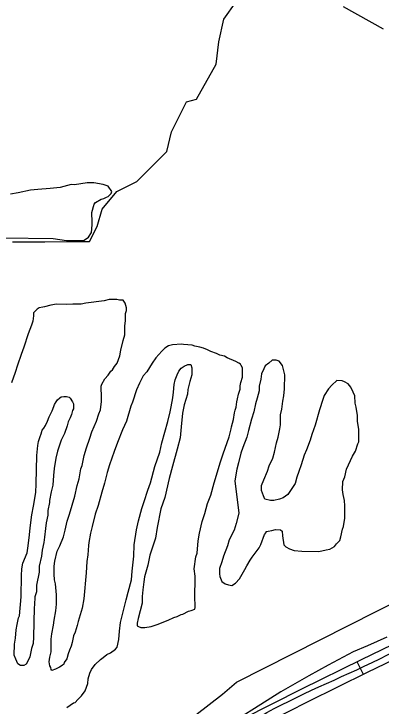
# Model space of a CAD drawing. Extents: x 3355677 to 3393573, y 612928 to 638357.
# Drawn here: x 3382286 to 3383066, y 633656 to 635125 of the extents above; entities that cross this region are included whole.
import ezdxf

# ---------------------------------------------------------------- set-up
doc = ezdxf.new("R2010")
doc.units = 0
for name, color, linetype in [('V-ROAD-CNTR', 7, 'Continuous'), ('V-SITE-VEGE', 7, 'Continuous'), ('V-TOPO-SHOR', 7, 'Continuous')]:
    doc.layers.add(name, color=color, linetype=linetype)

msp = doc.modelspace()

# ---------------------------------------------------------------- linework, layer by layer
at = {"layer": 'V-ROAD-CNTR'}
msp.add_line((3383028.1, 633723.4), (3383014.8, 633750.3), dxfattribs=at)
for points in [[(3383155.1, 633818.4), (3383023.3, 633754.5), (3382896.9, 633692.2), (3382770.7, 633628.3)], [(3383168.1, 633791.3), (3383036.5, 633727.6), (3382910.3, 633665.4), (3382785.1, 633602)]]:
    msp.add_lwpolyline(points, dxfattribs=at)
msp.add_spline([(3382717.9, 631509.3), (3382683, 631774.7), (3382645.6, 632061.1), (3382613.4, 632280.7), (3382607, 632336.9), (3382604.4, 632398.7), (3382603.4, 632508.7), (3382612.3, 632627.6), (3382654.5, 632927.5), (3382669.5, 633023.9), (3382682.6, 633148.8), (3382689, 633232), (3382692.9, 633407.4), (3382698.9, 633498.5), (3382707.2, 633527.5), (3382719.2, 633555.1), (3382736.7, 633581.7), (3382777.9, 633615.1), (3383029.9, 633741), (3383294, 633867.7), (3383400.4, 633901.1), (3383469.4, 633903.2), (3383518.6, 633883.7), (3383607.6, 633824.8), (3383746.8, 633756.4), (3383797.6, 633735.9), (3383849.3, 633690.5), (3383896.6, 633650.2), (3383949.4, 633607.3), (3384007.3, 633569.4), (3384064.9, 633557.2), (3384119.3, 633550.6), (3384167.5, 633588.4), (3384178.7, 633673.8), (3384210.8, 633866.5), (3384225.9, 634112.9), (3384238.7, 634424.3), (3384250.9, 634776.1), (3384254, 634833.1)], degree=3, dxfattribs=at)
at = {"layer": 'V-SITE-VEGE'}
for p, q in [((3382337.3, 634752.7), (3382321.9, 634750.7)), ((3382363.6, 634754.5), (3382337.3, 634752.7)), ((3382384.5, 634756.4), (3382363.6, 634754.5)), ((3382407.6, 634762.7), (3382384.5, 634756.4)), ((3382415.3, 634762.6), (3382407.6, 634762.7)), ((3382441.7, 634766.6), (3382415.3, 634762.6)), ((3382455.9, 634766.4), (3382441.7, 634766.6)), ((3382475.6, 634762.8), (3382455.9, 634766.4)), ((3382486.5, 634759.4), (3382475.6, 634762.8)), ((3382494, 634748.3), (3382486.5, 634759.4)), ((3382295.5, 634745.6), (3382279.1, 634742.6)), ((3382321.9, 634750.7), (3382295.5, 634745.6)), ((3382486.2, 634737.4), (3382492.9, 634743.9)), ((3382492.9, 634743.9), (3382494, 634748.3)), ((3382456.4, 634721.4), (3382459.7, 634724.7)), ((3382459.7, 634724.7), (3382471.9, 634732.2)), ((3382471.9, 634732.2), (3382477.4, 634733.2)), ((3382477.4, 634733.2), (3382482.9, 634736.4)), ((3382482.9, 634736.4), (3382486.2, 634737.4)), ((3382451.7, 634703.9), (3382456.4, 634721.4)), ((3382451.7, 634699.6), (3382451.7, 634703.9)), ((3382452.6, 634687.5), (3382451.7, 634699.6)), ((3382452.5, 634677.6), (3382452.6, 634687.5)), ((3382451.1, 634661.2), (3382452.5, 634677.6)), ((3382435.6, 634645), (3382444.4, 634651.4)), ((3382444.4, 634651.4), (3382451.1, 634661.2)), ((3382264.6, 634649.6), (3382369.8, 634648.1)), ((3382369.8, 634648.1), (3382398.3, 634644.4)), ((3382398.3, 634644.4), (3382427.9, 634644)), ((3382427.9, 634644), (3382435.6, 634645)), ((3382488.6, 634519.2), (3382477.6, 634516.1)), ((3382505, 634519), (3382488.6, 634519.2)), ((3382510.5, 634517.8), (3382505, 634519)), ((3382518.2, 634517.7), (3382510.5, 634517.8)), ((3382522.5, 634511.1), (3382518.2, 634517.7)), ((3382351.3, 634503.6), (3382348, 634502.6)), ((3382364.5, 634506.7), (3382351.3, 634503.6)), ((3382376.6, 634508.8), (3382364.5, 634506.7)), ((3382398.5, 634508.4), (3382376.6, 634508.8)), ((3382411.7, 634509.4), (3382398.5, 634508.4)), ((3382429.2, 634509.1), (3382411.7, 634509.4)), ((3382439.1, 634511.2), (3382429.2, 634509.1)), ((3382477.6, 634516.1), (3382439.1, 634511.2)), ((3382525.6, 634501.2), (3382522.5, 634511.1)), ((3382328.1, 634490.8), (3382328, 634484.2)), ((3382335.9, 634498.4), (3382328.1, 634490.8)), ((3382340.3, 634501.6), (3382335.9, 634498.4)), ((3382348, 634502.6), (3382340.3, 634501.6)), ((3382523, 634473.8), (3382523.3, 634489.1)), ((3382523.3, 634489.1), (3382525.5, 634495.7)), ((3382525.5, 634495.7), (3382525.6, 634501.2)), ((3382328, 634484.2), (3382326.8, 634473.3)), ((3382521.8, 634462.8), (3382523, 634473.8)), ((3382323.4, 634464.6), (3382316.5, 634446)), ((3382326.8, 634473.3), (3382323.4, 634464.6)), ((3382521.5, 634444.2), (3382521.8, 634462.8)), ((3382316.5, 634446), (3382307.4, 634417.6)), ((3382518.1, 634432.2), (3382521.5, 634444.2)), ((3382513.4, 634411.4), (3382518.1, 634432.2)), ((3382307.4, 634417.6), (3382301.6, 634402.4)), ((3382606.6, 634415.6), (3382600, 634409.1)), ((3382614.4, 634421), (3382606.6, 634415.6)), ((3382623.2, 634423), (3382614.4, 634421)), ((3382641.8, 634423.9), (3382623.2, 634423)), ((3382646.2, 634423.8), (3382641.8, 634423.9)), ((3382664.8, 634422.4), (3382646.2, 634423.8)), ((3382670.3, 634420.2), (3382664.8, 634422.4)), ((3382681.2, 634417.8), (3382670.3, 634420.2)), ((3382688.9, 634415.5), (3382681.2, 634417.8)), ((3382697.6, 634412.1), (3382688.9, 634415.5)), ((3382301.6, 634402.4), (3382293.7, 634379.5)), ((3382511, 634399.4), (3382513.4, 634411.4)), ((3382600, 634409.1), (3382587.7, 634395)), ((3382704.1, 634408.7), (3382697.6, 634412.1)), ((3382716.1, 634404.2), (3382704.1, 634408.7)), ((3382723.7, 634400.8), (3382716.1, 634404.2)), ((3382733.6, 634398.5), (3382723.7, 634400.8)), ((3382505.3, 634384.1), (3382511, 634399.4)), ((3382587.7, 634395), (3382579.9, 634384.2)), ((3382739, 634395.1), (3382733.6, 634398.5)), ((3382757.5, 634387.2), (3382739, 634395.1)), ((3382764.1, 634383.8), (3382757.5, 634387.2)), ((3382834.3, 634390.4), (3382827.7, 634384)), ((3382843.1, 634390.3), (3382834.3, 634390.4)), ((3382849.6, 634388), (3382843.1, 634390.3)), ((3382856.1, 634379.2), (3382849.6, 634388)), ((3382293.7, 634379.5), (3382289.1, 634364.2)), ((3382495.3, 634370), (3382499.7, 634376.5)), ((3382499.7, 634376.5), (3382505.3, 634384.1)), ((3382579.9, 634384.2), (3382568.7, 634365.7)), ((3382636.6, 634366.9), (3382641.1, 634373.4)), ((3382641.1, 634373.4), (3382647.8, 634377.7)), ((3382647.8, 634377.7), (3382655.5, 634380.9)), ((3382655.5, 634380.9), (3382662.1, 634380.8)), ((3382662.1, 634380.8), (3382664.2, 634374.2)), ((3382664.2, 634374.2), (3382663.9, 634358.9)), ((3382767.3, 634381.5), (3382764.1, 634383.8)), ((3382768.4, 634379.3), (3382767.3, 634381.5)), ((3382771.6, 634373.8), (3382768.4, 634379.3)), ((3382771.3, 634354.1), (3382771.6, 634373.8)), ((3382816.5, 634372.1), (3382812, 634361.2)), ((3382819.9, 634378.6), (3382816.5, 634372.1)), ((3382827.7, 634384), (3382819.9, 634378.6)), ((3382861.3, 634359.4), (3382856.1, 634379.2)), ((3382289.1, 634364.2), (3382281.1, 634342.4)), ((3382479.6, 634350.5), (3382486.3, 634358.1)), ((3382486.3, 634358.1), (3382491.9, 634366.8)), ((3382491.9, 634366.8), (3382495.3, 634370)), ((3382560.9, 634357), (3382553, 634341.8)), ((3382568.7, 634365.7), (3382560.9, 634357)), ((3382628.7, 634348.4), (3382633.2, 634359.3)), ((3382633.2, 634359.3), (3382636.6, 634366.9)), ((3382663.9, 634358.9), (3382659.4, 634344.7)), ((3382812, 634361.2), (3382810.7, 634350.2)), ((3382860.9, 634329.8), (3382861.3, 634359.4)), ((3382472.9, 634339.6), (3382479.6, 634350.5)), ((3382553, 634341.8), (3382546.2, 634327.6)), ((3382626.4, 634338.6), (3382628.7, 634348.4)), ((3382659.4, 634344.7), (3382655.8, 634328.3)), ((3382766.7, 634335.5), (3382767.9, 634343.2)), ((3382767.9, 634343.2), (3382771.3, 634354.1)), ((3382810.7, 634350.2), (3382807.2, 634334.9)), ((3382971.9, 634346.8), (3382960.8, 634337.1)), ((3382982.8, 634346.7), (3382971.9, 634346.8)), ((3382988.3, 634344.4), (3382982.8, 634346.7)), ((3382995.9, 634339.9), (3382988.3, 634344.4)), ((3382471.6, 634324.3), (3382471.7, 634335.3)), ((3382471.7, 634335.3), (3382472.9, 634339.6)), ((3382546.2, 634327.6), (3382538.1, 634301.4)), ((3382625, 634322.1), (3382626.4, 634338.6)), ((3382655.8, 634328.3), (3382654.6, 634318.4)), ((3382763.1, 634318), (3382766.6, 634328.9)), ((3382766.6, 634328.9), (3382766.7, 634335.5)), ((3382807.2, 634334.9), (3382807.1, 634325.1)), ((3382859.6, 634314.4), (3382860.9, 634329.8)), ((3382954.1, 634329.6), (3382945.1, 634315.4)), ((3382960.8, 634337.1), (3382954.1, 634329.6)), ((3383001.3, 634333.3), (3382995.9, 634339.9)), ((3383006.6, 634322.2), (3383001.3, 634333.3)), ((3382472.6, 634321), (3382471.6, 634324.3)), ((3382472.4, 634302.4), (3382472.6, 634321)), ((3382623.8, 634310.1), (3382625, 634322.1)), ((3382654.6, 634318.4), (3382647.7, 634295.5)), ((3382760.8, 634308.2), (3382763.1, 634318)), ((3382807.1, 634325.1), (3382802.5, 634309.8)), ((3382857.2, 634303.5), (3382859.6, 634314.4)), ((3382945.1, 634315.4), (3382941.7, 634306.7)), ((3383009.8, 634314.5), (3383006.6, 634322.2)), ((3383010.6, 634299.1), (3383009.8, 634314.5)), ((3382469.9, 634284.9), (3382472.4, 634302.4)), ((3382538.1, 634301.4), (3382534.7, 634292.7)), ((3382620.2, 634291.5), (3382623.8, 634310.1)), ((3382758.4, 634290.7), (3382759.6, 634301.6)), ((3382759.6, 634301.6), (3382760.8, 634308.2)), ((3382799, 634297.8), (3382795.5, 634280.3)), ((3382802.5, 634309.8), (3382799, 634297.8)), ((3382854.8, 634286), (3382857.2, 634303.5)), ((3382941.7, 634306.7), (3382934.8, 634284.9)), ((3383012.7, 634290.3), (3383010.6, 634299.1)), ((3382466.5, 634276.1), (3382469.9, 634284.9)), ((3382534.7, 634292.7), (3382525.5, 634261.1)), ((3382617.9, 634280.6), (3382620.2, 634291.5)), ((3382647.7, 634295.5), (3382644.2, 634278)), ((3382754.9, 634278.6), (3382756.1, 634284.1)), ((3382756.1, 634284.1), (3382758.4, 634290.7)), ((3382852.4, 634274), (3382854.8, 634286)), ((3382934.8, 634284.9), (3382925.6, 634252.1)), ((3383015.8, 634272.8), (3383012.7, 634290.3)), ((3382461.9, 634260.9), (3382466.5, 634276.1)), ((3382613.2, 634259.8), (3382617.9, 634280.6)), ((3382644.2, 634278), (3382641.5, 634248.5)), ((3382752.5, 634264.4), (3382754.9, 634278.6)), ((3382795.5, 634280.3), (3382790.9, 634265)), ((3382852.1, 634253.1), (3382852.4, 634274)), ((3383015.6, 634260.7), (3383015.8, 634272.8)), ((3382451.7, 634238), (3382461.9, 634260.9)), ((3382525.5, 634261.1), (3382516.5, 634242.5)), ((3382600.5, 634215), (3382613.2, 634259.8)), ((3382747.9, 634249.1), (3382752.5, 634264.4)), ((3382790.9, 634265), (3382784, 634241)), ((3382850.9, 634244.4), (3382852.1, 634253.1)), ((3383018.6, 634243.1), (3383015.6, 634260.7)), ((3382516.5, 634242.5), (3382506.2, 634215.3)), ((3382641.5, 634248.5), (3382639, 634225.5)), ((3382743.2, 634227.3), (3382747.8, 634244.8)), ((3382747.8, 634244.8), (3382747.9, 634249.1)), ((3382784, 634241), (3382780.5, 634226.8)), ((3382847.4, 634226.9), (3382850.9, 634244.4)), ((3382925.6, 634252.1), (3382918.7, 634232.5)), ((3383018.3, 634216.8), (3383018.6, 634243.1)), ((3382440.3, 634204.2), (3382447.2, 634224.9)), ((3382447.2, 634224.9), (3382451.7, 634238)), ((3382639, 634225.5), (3382633.2, 634201.4)), ((3382738.7, 634215.3), (3382743.2, 634227.3)), ((3382780.5, 634226.8), (3382772.5, 634204.9)), ((3382843.9, 634214.9), (3382847.4, 634226.9)), ((3382918.7, 634232.5), (3382915.2, 634220.5)), ((3382506.2, 634215.3), (3382499.4, 634196.7)), ((3382595.8, 634195.4), (3382600.5, 634215)), ((3382730.6, 634191.3), (3382738.7, 634215.3)), ((3382839.2, 634195.2), (3382843.9, 634214.9)), ((3382915.2, 634220.5), (3382907.3, 634199.7)), ((3383011.4, 634197.2), (3383016, 634212.5)), ((3383016, 634212.5), (3383018.3, 634216.8)), ((3382435.7, 634187.8), (3382440.3, 634204.2)), ((3382499.4, 634196.7), (3382489.1, 634168.4)), ((3382585.5, 634164.8), (3382595.8, 634195.4)), ((3382633.2, 634201.4), (3382622.8, 634165.4)), ((3382772.5, 634204.9), (3382767.9, 634192.9)), ((3382835.8, 634182.1), (3382839.2, 634195.2)), ((3382907.3, 634199.7), (3382902.7, 634188.8)), ((3383004.7, 634186.3), (3383011.4, 634197.2)), ((3382431, 634167), (3382435.7, 634187.8)), ((3382724.9, 634174.9), (3382730.6, 634191.3)), ((3382767.9, 634192.9), (3382763.3, 634172.2)), ((3382827.9, 634165.8), (3382835.8, 634182.1)), ((3382902.7, 634188.8), (3382895.9, 634168.1)), ((3382992.2, 634159.1), (3383004.7, 634186.3)), ((3382428.7, 634159.4), (3382431, 634167)), ((3382489.1, 634168.4), (3382484.5, 634152)), ((3382622.8, 634165.4), (3382615.9, 634139.2)), ((3382711.1, 634130.2), (3382724.9, 634174.9)), ((3382763.3, 634172.2), (3382759.8, 634159.1)), ((3382824.4, 634154.9), (3382827.9, 634165.8)), ((3382895.9, 634168.1), (3382891.3, 634153.9)), ((3382425.1, 634138.6), (3382428.7, 634159.4)), ((3382484.5, 634152), (3382478.7, 634129.1)), ((3382576.3, 634129.9), (3382585.5, 634164.8)), ((3382759.8, 634159.1), (3382755, 634133.9)), ((3382816.5, 634136.3), (3382824.4, 634154.9)), ((3382891.3, 634153.9), (3382886.7, 634141.9)), ((3382988.7, 634142.7), (3382992.2, 634159.1)), ((3382420.5, 634124.4), (3382425.1, 634138.6)), ((3382615.9, 634139.2), (3382606.5, 634098.7)), ((3382811.9, 634124.3), (3382816.5, 634136.3)), ((3382886.7, 634141.9), (3382883.3, 634128.8)), ((3382984.2, 634132.9), (3382988.7, 634142.7)), ((3382415.8, 634101.4), (3382420.5, 634124.4)), ((3382478.7, 634129.1), (3382472.9, 634110.5)), ((3382570.6, 634114.6), (3382576.3, 634129.9)), ((3382704.2, 634103.9), (3382711.1, 634130.2)), ((3382755, 634133.9), (3382763.9, 634065.8)), ((3382811.8, 634113.4), (3382811.9, 634124.3)), ((3382883.3, 634128.8), (3382873.2, 634113.6)), ((3382983.9, 634115.3), (3382984.2, 634132.9)), ((3382472.9, 634110.5), (3382464.9, 634082.1)), ((3382562.6, 634090.6), (3382570.6, 634114.6)), ((3382816, 634102.4), (3382811.8, 634113.4)), ((3382873.2, 634113.6), (3382867.6, 634104.9)), ((3382984.9, 634105.4), (3382983.9, 634115.3)), ((3382404.3, 634063.2), (3382415.8, 634101.4)), ((3382606.5, 634098.7), (3382598.5, 634074.7)), ((3382697.4, 634086.5), (3382704.2, 634103.9)), ((3382819.2, 634095.7), (3382816, 634102.4)), ((3382831.2, 634092.3), (3382819.2, 634095.7)), ((3382837.8, 634092.2), (3382831.2, 634092.3)), ((3382849.9, 634095.3), (3382837.8, 634092.2)), ((3382857.6, 634098.5), (3382849.9, 634095.3)), ((3382867.6, 634104.9), (3382857.6, 634098.5)), ((3382988, 634092.2), (3382984.9, 634105.4)), ((3382988.9, 634081.3), (3382988, 634092.2)), ((3382464.9, 634082.1), (3382459.1, 634063.6)), ((3382558, 634075.3), (3382562.6, 634090.6)), ((3382691.6, 634064.6), (3382697.4, 634086.5)), ((3382988.6, 634055), (3382988.9, 634081.3)), ((3382399.7, 634049), (3382404.3, 634063.2)), ((3382459.1, 634063.6), (3382452.2, 634037.3)), ((3382551, 634049.1), (3382558, 634075.3)), ((3382598.5, 634074.7), (3382590.3, 634035.4)), ((3382685.9, 634048.3), (3382691.6, 634064.6)), ((3382763.9, 634065.8), (3382758.2, 634044)), ((3382395, 634029.4), (3382399.7, 634049)), ((3382546.4, 634030.5), (3382551, 634049.1)), ((3382680, 634023.1), (3382685.9, 634048.3)), ((3382986.1, 634037.5), (3382988.6, 634055)), ((3382452.2, 634037.3), (3382448.7, 634023.1)), ((3382590.3, 634035.4), (3382586.7, 634012.4)), ((3382758.2, 634044), (3382753.6, 634029.8)), ((3382983.8, 634032), (3382986.1, 634037.5)), ((3382391.6, 634015.2), (3382395, 634029.4)), ((3382448.7, 634023.1), (3382445.1, 634003.5)), ((3382541.5, 633998.8), (3382546.4, 634030.5)), ((3382677.6, 634006.7), (3382680, 634023.1)), ((3382753.6, 634029.8), (3382743.4, 634009.1)), ((3382810.2, 633999.4), (3382818.1, 634020.1)), ((3382818.1, 634020.1), (3382821.5, 634024.4)), ((3382821.5, 634026.6), (3382825.9, 634027.7)), ((3382821.5, 634024.4), (3382821.5, 634026.6)), ((3382825.9, 634027.7), (3382833.6, 634028.7)), ((3382833.6, 634028.7), (3382841.3, 634030.7)), ((3382841.3, 634030.7), (3382852.3, 634030.6)), ((3382852.3, 634030.6), (3382855.5, 634027.2)), ((3382855.5, 634027.2), (3382856.5, 634017.4)), ((3382980.3, 634015.6), (3382983.8, 634032)), ((3382383.6, 633996.6), (3382391.6, 634015.2)), ((3382445.1, 634003.5), (3382445, 633996.9)), ((3382586.7, 634012.4), (3382575.2, 633976.4)), ((3382675, 633980.5), (3382677.6, 634006.7)), ((3382743.4, 634009.1), (3382739.9, 633996)), ((3382856.5, 634017.4), (3382859.5, 633998.7)), ((3382971.3, 634000.4), (3382978, 634008)), ((3382978, 634008), (3382980.3, 634015.6)), ((3382378, 633984.7), (3382383.6, 633996.6)), ((3382445, 633996.9), (3382443.6, 633977.2)), ((3382541.2, 633974.7), (3382541.5, 633998.8)), ((3382739.9, 633996), (3382730.9, 633974.2)), ((3382792.2, 633972.2), (3382806.8, 633991.8)), ((3382806.8, 633991.8), (3382810.2, 633999.4)), ((3382859.5, 633998.7), (3382863.8, 633994.2)), ((3382863.8, 633994.2), (3382871.4, 633989.7)), ((3382871.4, 633989.7), (3382881.2, 633986.3)), ((3382949.2, 633987.5), (3382956.9, 633989.6)), ((3382956.9, 633989.6), (3382966.9, 633995)), ((3382966.9, 633995), (3382971.3, 634000.4)), ((3382373.3, 633963.9), (3382378, 633984.7)), ((3382443.6, 633977.2), (3382441.3, 633962.9)), ((3382537.5, 633942.9), (3382541.2, 633974.7)), ((3382575.2, 633976.4), (3382570.5, 633955.6)), ((3382672.7, 633972.8), (3382675, 633980.5)), ((3382730.9, 633974.2), (3382727.4, 633962.2)), ((3382881.2, 633986.3), (3382897.7, 633985)), ((3382897.7, 633985), (3382933.8, 633984.5)), ((3382933.8, 633984.5), (3382949.2, 633987.5)), ((3382372, 633953), (3382373.3, 633963.9)), ((3382441.3, 633962.9), (3382439.8, 633938.8)), ((3382669.1, 633947.7), (3382672.7, 633972.8)), ((3382727.4, 633962.2), (3382722.8, 633948)), ((3382781, 633953.7), (3382787.7, 633965.7)), ((3382787.7, 633965.7), (3382792.2, 633972.2)), ((3382371.8, 633936.5), (3382372, 633953)), ((3382570.5, 633955.6), (3382563.6, 633930.5)), ((3382671.1, 633932.3), (3382669.1, 633947.7)), ((3382722.8, 633948), (3382722.7, 633937)), ((3382765.3, 633926.6), (3382776.5, 633946.1)), ((3382776.5, 633946.1), (3382781, 633953.7)), ((3382372.7, 633924.4), (3382371.8, 633936.5)), ((3382439.8, 633938.8), (3382438.5, 633923.5)), ((3382536.1, 633924.3), (3382537.5, 633942.9)), ((3382563.6, 633930.5), (3382562.3, 633919.6)), ((3382670.4, 633882.9), (3382671.1, 633932.3)), ((3382722.7, 633937), (3382723.7, 633931.5)), ((3382723.7, 633931.5), (3382727.9, 633920.5)), ((3382374.8, 633915.6), (3382372.7, 633924.4)), ((3382376.7, 633892.6), (3382374.8, 633915.6)), ((3382438.5, 633923.5), (3382436, 633899.4)), ((3382529.1, 633898.1), (3382536.1, 633924.3)), ((3382562.3, 633919.6), (3382559.9, 633903.2)), ((3382727.9, 633920.5), (3382734.4, 633916)), ((3382734.4, 633916), (3382742.1, 633913.7)), ((3382748.6, 633912.5), (3382756.4, 633916.8)), ((3382756.4, 633916.8), (3382765.3, 633926.6)), ((3382559.9, 633903.2), (3382558.6, 633888.9)), ((3382742.1, 633913.7), (3382748.6, 633912.5)), ((3382376.4, 633872.9), (3382376.7, 633892.6)), ((3382436, 633899.4), (3382434.7, 633884.1)), ((3382524.5, 633881.7), (3382529.1, 633898.1)), ((3382558.6, 633888.9), (3382558.4, 633874.7)), ((3382375.1, 633858.6), (3382376.4, 633872.9)), ((3382434.7, 633884.1), (3382431.1, 633864.4)), ((3382517.5, 633853.3), (3382524.5, 633881.7)), ((3382558.4, 633874.7), (3382550.3, 633841.9)), ((3382671.3, 633873.1), (3382670.4, 633882.9)), ((3382671.2, 633865.4), (3382671.3, 633873.1)), ((3382371.5, 633838.9), (3382375.1, 633858.6)), ((3382431.1, 633864.4), (3382423, 633836)), ((3382644.7, 633851.5), (3382656.9, 633857.9)), ((3382656.9, 633857.9), (3382662.3, 633858.9)), ((3382662.3, 633858.9), (3382670.1, 633862.1)), ((3382670.1, 633862.1), (3382671.2, 633865.4)), ((3382512.9, 633833.6), (3382517.5, 633853.3)), ((3382550.3, 633841.9), (3382547.9, 633832.1)), ((3382613.8, 633838.8), (3382626, 633844.1)), ((3382626, 633844.1), (3382632.6, 633846.2)), ((3382632.6, 633846.2), (3382641.4, 633850.5)), ((3382641.4, 633850.5), (3382644.7, 633851.5)), ((3382366.7, 633809.4), (3382370.3, 633828)), ((3382370.3, 633828), (3382371.5, 633838.9)), ((3382420.7, 633827.3), (3382416.1, 633813.1)), ((3382423, 633836), (3382420.7, 633827.3)), ((3382510.4, 633815), (3382512.9, 633833.6)), ((3382547.9, 633832.1), (3382547.9, 633826.6)), ((3382577.4, 633825.1), (3382590.7, 633829.3)), ((3382590.7, 633829.3), (3382613.8, 633838.8)), ((3382416.1, 633813.1), (3382412.7, 633805.5)), ((3382509.1, 633797.5), (3382510.4, 633815)), ((3382547.9, 633826.6), (3382551.1, 633825.4)), ((3382551.1, 633825.4), (3382555.5, 633823.2)), ((3382555.5, 633823.2), (3382564.3, 633823.1)), ((3382564.3, 633823.1), (3382577.4, 633825.1)), ((3382365.1, 633771.1), (3382365.5, 633798.5)), ((3382365.5, 633798.5), (3382366.7, 633809.4)), ((3382412.7, 633805.5), (3382410.3, 633791.2)), ((3383077.9, 633802.5), (3383037.1, 633784.4)), ((3382408, 633783.6), (3382404.6, 633774.9)), ((3382410.3, 633791.2), (3382408, 633783.6)), ((3382505.6, 633781.1), (3382509.1, 633797.5)), ((3383037.1, 633784.4), (3383006.2, 633771.7)), ((3382362.7, 633760.1), (3382365.1, 633771.1)), ((3382404.6, 633774.9), (3382401.2, 633767.3)), ((3382483.4, 633766.1), (3382491.1, 633769.3)), ((3382491.1, 633769.3), (3382502.2, 633776.8)), ((3382502.2, 633776.8), (3382505.6, 633781.1)), ((3383006.2, 633771.7), (3382953.2, 633742.9)), ((3382361.5, 633750.3), (3382362.7, 633760.1)), ((3382398.9, 633756.3), (3382393.3, 633748.7)), ((3382401.2, 633767.3), (3382398.9, 633756.3)), ((3382459, 633744.5), (3382470.1, 633755.3)), ((3382470.1, 633755.3), (3382475.7, 633759.6)), ((3382475.7, 633759.6), (3382483.4, 633766.1)), ((3382362.5, 633741.5), (3382361.5, 633750.3)), ((3382364.6, 633738.2), (3382362.5, 633741.5)), ((3382383.3, 633739), (3382374.4, 633734.7)), ((3382388.8, 633742.2), (3382383.3, 633739)), ((3382392.1, 633745.5), (3382388.8, 633742.2)), ((3382393.3, 633748.7), (3382392.1, 633745.5)), ((3382451.2, 633733.7), (3382459, 633744.5)), ((3382953.2, 633742.9), (3382912.3, 633720.4)), ((3382365.6, 633733.8), (3382364.6, 633738.2)), ((3382366.7, 633731.6), (3382365.6, 633733.8)), ((3382374.4, 633734.7), (3382366.7, 633731.6)), ((3382444.3, 633714), (3382447.8, 633726)), ((3382447.8, 633726), (3382451.2, 633733.7)), ((3382443.1, 633704.2), (3382444.3, 633714)), ((3382912.3, 633720.4), (3382852.6, 633686.2)), ((3382437.4, 633688.9), (3382443.1, 633704.2)), ((3382429.5, 633678), (3382437.4, 633688.9)), ((3382852.6, 633686.2), (3382810.6, 633659.4)), ((3382416.2, 633664), (3382421.8, 633670.5)), ((3382421.8, 633670.5), (3382429.5, 633678)), ((3382398.5, 633653.3), (3382412.9, 633662.9)), ((3382412.9, 633662.9), (3382416.2, 633664)), ((3382810.6, 633659.4), (3382758.6, 633627.2))]:
    msp.add_line(p, q, dxfattribs=at)
msp.add_lwpolyline([(3382302, 633888.2), (3382302.7, 633933.1), (3382302.9, 633947.4), (3382305.2, 633959.4), (3382314.3, 633981.2), (3382316.7, 633996.5), (3382319.3, 634019.5), (3382320.6, 634034.8), (3382324.2, 634062.2), (3382327.8, 634080.8), (3382332.6, 634109.2), (3382333.9, 634127.8), (3382334.8, 634188.1), (3382337.3, 634208.9), (3382338.5, 634217.7), (3382342, 634228.6), (3382344.2, 634234), (3382346.5, 634241.7), (3382349.9, 634246), (3382353.2, 634251.4), (3382357.8, 634261.2), (3382361.2, 634270), (3382367.9, 634283), (3382371.4, 634291.7), (3382372.5, 634296.1), (3382375.9, 634301.6), (3382379.2, 634305.9), (3382383.7, 634310.2), (3382387, 634312.4), (3382392.5, 634313.4), (3382398, 634313.3), (3382403.4, 634312.1), (3382405.6, 634309.9), (3382411, 634302.2), (3382413.1, 634297.7), (3382412.9, 634286.8), (3382410.7, 634283.5), (3382408.4, 634274.8), (3382406.1, 634268.2), (3382401.6, 634259.5), (3382399.3, 634250.8), (3382393.6, 634234.4), (3382386.8, 634220.3), (3382378.8, 634197.4), (3382375.3, 634182.1), (3382371.7, 634160.2), (3382370.4, 634145.9), (3382369, 634125.1), (3382365.5, 634110.9), (3382362, 634092.3), (3382361.9, 634088), (3382358.4, 634071.6), (3382358.2, 634061.7), (3382354.7, 634045.3), (3382353.4, 634033.3), (3382351, 634014.6), (3382349.7, 634003.7), (3382346.2, 633987.3), (3382344.9, 633974.2), (3382340.3, 633953.4), (3382340.1, 633940.2), (3382334.2, 633912.9), (3382334, 633898.7), (3382330.5, 633887.8), (3382330.3, 633871.3), (3382329.1, 633865.8), (3382328.2, 633802.3), (3382327, 633789.1), (3382323.5, 633778.2), (3382320, 633760.7), (3382316.6, 633753.1), (3382312.1, 633745.5), (3382307.7, 633742.3), (3382300, 633742.4), (3382294.6, 633745.7), (3382290.3, 633755.7), (3382287.1, 633764.5), (3382287.5, 633787.5), (3382289.8, 633800.6), (3382291.2, 633818.1), (3382293.5, 633829.1), (3382295.9, 633843.3), (3382298.2, 633847.6)], close=True, dxfattribs=at)
at = {"layer": 'V-TOPO-SHOR'}
for points in [[(3382283.1, 634641.4), (3382351.8, 634641.6), (3382399.5, 634641.8), (3382447.1, 634641.9), (3382462.9, 634673.7), (3382473.4, 634710.7), (3382505, 634747.8), (3382547.3, 634769.1), (3382610.6, 634832.8), (3382621.1, 634875.1), (3382652.6, 634938.7), (3382673.8, 634944), (3382715.9, 635018.2), (3382721.1, 635065.9), (3382731.6, 635113.5), (3382757.9, 635150.6)], [(3382985.4, 635140.6), (3383070.2, 635093.2)], [(3381413.8, 633318.1), (3381446.5, 633259.2), (3381469.4, 633226.4), (3381495.6, 633213.4), (3381548, 633193.7), (3381642.9, 633190.5), (3381754.1, 633216.6), (3381960.2, 633262.4), (3382182.7, 633337.7), (3382320.2, 633403.1), (3382559, 633550.4), (3382729.2, 633681.3), (3382758.6, 633707.4), (3383115.3, 633887.4)]]:
    msp.add_lwpolyline(points, dxfattribs=at)

doc.saveas('drawing.dxf')
